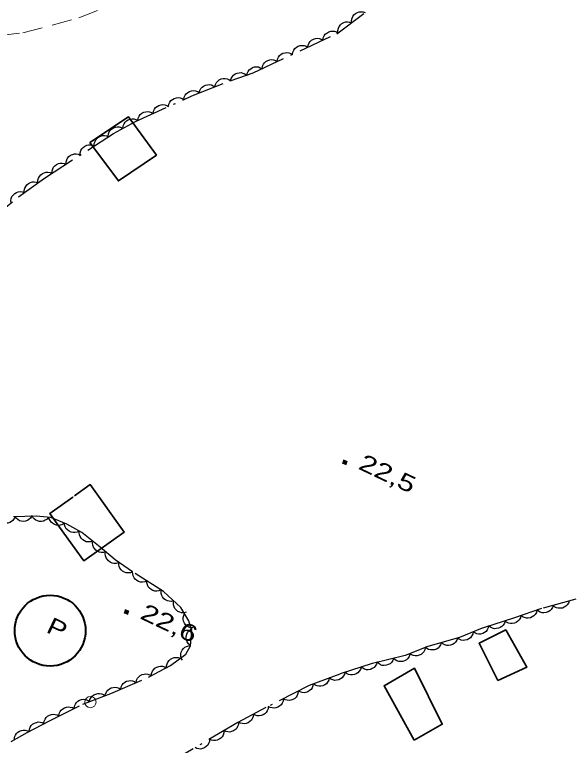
# Model space of a CAD drawing. Extents: x 356765 to 358572, y 5103174 to 5104650.
# Drawn here: x 357029.2 to 357078.7, y 5104139.9 to 5104205.1 of the extents above; entities that cross this region are included whole.
import ezdxf

# ---------------------------------------------------------------- set-up
doc = ezdxf.new("R2010")
doc.units = 0
doc.header["$LTSCALE"] = 0.6
doc.linetypes.add('DOT_DASHED', pattern=[7.7, 5, -1.2, 0.3, -1.2])
doc.linetypes.add('MEDIUM_DASHED', pattern=[4.5, 3, -1.5])
for name, color, linetype, lineweight in [('19', 7, 'Continuous', 13), ('3', 7, 'Continuous', 140), ('31', 7, 'Continuous', 70), ('36', 7, 'Continuous', 13), ('38', 7, 'Continuous', 40), ('44', 7, 'Continuous', 25)]:
    doc.layers.add(name, color=color, linetype=linetype, lineweight=lineweight)

msp = doc.modelspace()

# ---------------------------------------------------------------- linework, layer by layer
at = {"layer": '19', "linetype": 'MEDIUM_DASHED'}
msp.add_lwpolyline([(356966.22, 5104198.65), (356966.51, 5104199.09), (356967.13, 5104199.59), (356969.8, 5104201.03), (356971.32, 5104201.65), (356974.01, 5104202.6), (356977.11, 5104203.22), (356979, 5104203.44), (356981.34, 5104203.6), (356984.42, 5104203.84), (356989.41, 5104203.86), (356995.08, 5104203.64), (357003.72, 5104202.94), (357005.52, 5104202.82), (357007.77, 5104202.64), (357012.64, 5104202.57), (357014.99, 5104202.73), (357017.14, 5104202.85), (357020.66, 5104202.62), (357025.17, 5104202.93), (357029.93, 5104203.46), (357034.92, 5104204.79), (357040.13, 5104206.91)], dxfattribs=at)
at = {"layer": '3'}
for p, q in [((357058.45, 5104165.26), (357058.81, 5104165.09)), ((357038.99, 5104151.92), (357039.35, 5104151.75))]:
    msp.add_line(p, q, dxfattribs=at)
at = {"layer": '31', "lineweight": 35}
for points in [[(357035.92, 5104193.68), (357039.35, 5104195.98), (357041.84, 5104192.57), (357038.46, 5104190.26), (357035.92, 5104193.68)], [(357072.29, 5104145.72), (357070.61, 5104149.05), (357072.99, 5104150.23), (357074.86, 5104146.9), (357072.29, 5104145.72)], [(357064.81, 5104140.42), (357062.14, 5104145.26), (357064.84, 5104146.82), (357067.33, 5104141.82), (357064.81, 5104140.42)]]:
    msp.add_lwpolyline(points, close=True, dxfattribs=at)
msp.add_lwpolyline([(357034.55, 5104162.2), (357035.94, 5104163.19), (357038.98, 5104158.96), (357035.38, 5104156.38), (357033.21, 5104159.4), (357033.14, 5104159.49), (357032.34, 5104160.61), (357034.38, 5104162.08), (357034.4, 5104162.09)], dxfattribs=at)
at = {"layer": '36'}
msp.add_circle((357035.9654, 5104143.7962), 0.5, dxfattribs=at)
at = {"layer": '38'}
msp.add_circle((357032.3723, 5104150.1689), 3.1579, dxfattribs=at)
at = {"layer": '44', "linetype": 'DOT_DASHED'}
for points in [[(357026.69, 5104186.53), (357029.56, 5104188.84), (357031.86, 5104190.5), (357038.03, 5104194.5), (357039.99, 5104195.56), (357045.01, 5104197.85), (357048.52, 5104199.22), (357050.47, 5104199.9), (357057.92, 5104203.39), (357060.62, 5104205.4)], [(357028.91, 5104140.3), (357030.33, 5104141.08), (357032.3, 5104142.14), (357035.28, 5104143.6), (357037.78, 5104144.56), (357041.14, 5104146.01), (357043.11, 5104147.07), (357044.46, 5104148.08), (357044.87, 5104148.82), (357045.01, 5104150.12), (357044.74, 5104151.05), (357044.03, 5104152.23), (357042.48, 5104153.67), (357039.72, 5104155.41), (357038.16, 5104156.47), (357036.83, 5104157.61), (357035.2, 5104158.91), (357033.85, 5104159.66), (357032.42, 5104160.26), (357031.12, 5104160.39), (357029.12, 5104160.33)], [(357079.22, 5104152.98), (357076.18, 5104152.13), (357073.77, 5104151.32), (357070.89, 5104150.38), (357068.85, 5104149.56), (357066.05, 5104148.77), (357064.02, 5104147.94), (357061.07, 5104147.24), (357058.19, 5104146.3), (357055.46, 5104145.28), (357051.61, 5104143.31), (357049.09, 5104141.97), (357042.94, 5104138.36)]]:
    msp.add_lwpolyline(points, dxfattribs=at)
at = {"layer": '44'}
for points in [[(357059.24, 5104204.37), (357059.23, 5104204.58), (357059.28, 5104204.78), (357059.34, 5104204.93), (357059.45, 5104205.07), (357059.59, 5104205.19), (357059.76, 5104205.28), (357059.91, 5104205.34), (357060.09, 5104205.35), (357060.27, 5104205.33), (357060.44, 5104205.27)], [(357058.03, 5104203.48), (357058.03, 5104203.68), (357058.08, 5104203.88), (357058.14, 5104204.03), (357058.25, 5104204.17), (357058.38, 5104204.29), (357058.56, 5104204.38), (357058.71, 5104204.44), (357058.88, 5104204.45), (357059.07, 5104204.43), (357059.24, 5104204.37)], [(357056.69, 5104202.81), (357056.72, 5104203.02), (357056.81, 5104203.2), (357056.9, 5104203.34), (357057.04, 5104203.45), (357057.2, 5104203.55), (357057.38, 5104203.6), (357057.54, 5104203.62), (357057.72, 5104203.6), (357057.89, 5104203.54), (357058.05, 5104203.45)], [(357055.33, 5104202.18), (357055.37, 5104202.38), (357055.45, 5104202.57), (357055.55, 5104202.7), (357055.68, 5104202.82), (357055.84, 5104202.91), (357056.02, 5104202.96), (357056.19, 5104202.99), (357056.36, 5104202.96), (357056.54, 5104202.91), (357056.69, 5104202.81)], [(357053.97, 5104201.54), (357054.01, 5104201.75), (357054.1, 5104201.93), (357054.19, 5104202.07), (357054.32, 5104202.18), (357054.48, 5104202.27), (357054.67, 5104202.33), (357054.83, 5104202.35), (357055, 5104202.33), (357055.18, 5104202.27), (357055.33, 5104202.18)], [(357052.62, 5104200.91), (357052.65, 5104201.11), (357052.74, 5104201.29), (357052.83, 5104201.43), (357052.96, 5104201.55), (357053.12, 5104201.64), (357053.31, 5104201.69), (357053.47, 5104201.72), (357053.64, 5104201.69), (357053.82, 5104201.63), (357053.97, 5104201.54)], [(357051.26, 5104200.27), (357051.29, 5104200.48), (357051.38, 5104200.66), (357051.47, 5104200.8), (357051.61, 5104200.91), (357051.77, 5104201), (357051.95, 5104201.05), (357052.11, 5104201.08), (357052.28, 5104201.05), (357052.46, 5104201), (357052.62, 5104200.91)], [(357048.46, 5104199.2), (357048.51, 5104199.4), (357048.62, 5104199.57), (357048.72, 5104199.7), (357048.87, 5104199.8), (357049.04, 5104199.88), (357049.23, 5104199.91), (357049.39, 5104199.92), (357049.56, 5104199.87), (357049.73, 5104199.8), (357049.88, 5104199.69)], [(357049.9, 5104199.63), (357049.93, 5104199.84), (357050.02, 5104200.02), (357050.11, 5104200.16), (357050.25, 5104200.27), (357050.41, 5104200.37), (357050.59, 5104200.42), (357050.75, 5104200.44), (357050.93, 5104200.42), (357051.1, 5104200.36), (357051.26, 5104200.27)], [(357047.06, 5104198.65), (357047.11, 5104198.85), (357047.21, 5104199.03), (357047.31, 5104199.16), (357047.45, 5104199.27), (357047.62, 5104199.35), (357047.8, 5104199.39), (357047.97, 5104199.4), (357048.14, 5104199.37), (357048.31, 5104199.3), (357048.46, 5104199.2)], [(357045.66, 5104198.11), (357045.71, 5104198.31), (357045.81, 5104198.49), (357045.91, 5104198.62), (357046.05, 5104198.72), (357046.22, 5104198.8), (357046.41, 5104198.84), (357046.57, 5104198.86), (357046.74, 5104198.82), (357046.91, 5104198.75), (357047.06, 5104198.65)], [(357044.28, 5104197.52), (357044.32, 5104197.73), (357044.41, 5104197.91), (357044.5, 5104198.04), (357044.64, 5104198.16), (357044.8, 5104198.25), (357044.98, 5104198.3), (357045.15, 5104198.32), (357045.32, 5104198.29), (357045.5, 5104198.24), (357045.65, 5104198.14)], [(357042.92, 5104196.9), (357042.95, 5104197.1), (357043.05, 5104197.28), (357043.14, 5104197.42), (357043.27, 5104197.53), (357043.43, 5104197.62), (357043.62, 5104197.67), (357043.78, 5104197.7), (357043.96, 5104197.67), (357044.13, 5104197.61), (357044.28, 5104197.52)], [(357041.56, 5104196.27), (357041.59, 5104196.48), (357041.68, 5104196.66), (357041.77, 5104196.8), (357041.91, 5104196.91), (357042.07, 5104197), (357042.26, 5104197.05), (357042.42, 5104197.08), (357042.59, 5104197.05), (357042.77, 5104196.99), (357042.92, 5104196.9)], [(357040.19, 5104195.65), (357040.23, 5104195.86), (357040.32, 5104196.04), (357040.41, 5104196.18), (357040.54, 5104196.29), (357040.71, 5104196.38), (357040.89, 5104196.43), (357041.05, 5104196.45), (357041.23, 5104196.43), (357041.4, 5104196.37), (357041.56, 5104196.27)], [(357038.86, 5104194.95), (357038.89, 5104195.16), (357038.96, 5104195.35), (357039.05, 5104195.49), (357039.17, 5104195.61), (357039.33, 5104195.71), (357039.51, 5104195.77), (357039.67, 5104195.81), (357039.84, 5104195.79), (357040.02, 5104195.75), (357040.18, 5104195.67)], [(357037.55, 5104194.24), (357037.57, 5104194.45), (357037.64, 5104194.63), (357037.73, 5104194.78), (357037.86, 5104194.9), (357038.01, 5104195), (357038.19, 5104195.06), (357038.35, 5104195.1), (357038.53, 5104195.08), (357038.71, 5104195.03), (357038.86, 5104194.95)], [(357036.31, 5104193.38), (357036.31, 5104193.59), (357036.38, 5104193.79), (357036.45, 5104193.94), (357036.57, 5104194.07), (357036.71, 5104194.18), (357036.89, 5104194.26), (357037.04, 5104194.3), (357037.22, 5104194.3), (357037.4, 5104194.27), (357037.57, 5104194.2)], [(357035.05, 5104192.57), (357035.05, 5104192.78), (357035.12, 5104192.97), (357035.19, 5104193.12), (357035.31, 5104193.25), (357035.45, 5104193.36), (357035.63, 5104193.44), (357035.78, 5104193.49), (357035.96, 5104193.49), (357036.14, 5104193.45), (357036.31, 5104193.38)], [(357033.79, 5104191.75), (357033.8, 5104191.96), (357033.86, 5104192.15), (357033.93, 5104192.3), (357034.05, 5104192.43), (357034.19, 5104192.55), (357034.37, 5104192.62), (357034.53, 5104192.67), (357034.7, 5104192.67), (357034.88, 5104192.64), (357035.05, 5104192.57)], [(357032.53, 5104190.94), (357032.54, 5104191.15), (357032.6, 5104191.34), (357032.67, 5104191.49), (357032.79, 5104191.62), (357032.94, 5104191.73), (357033.11, 5104191.81), (357033.27, 5104191.86), (357033.44, 5104191.85), (357033.63, 5104191.82), (357033.79, 5104191.75)], [(357031.27, 5104190.12), (357031.28, 5104190.33), (357031.34, 5104190.52), (357031.41, 5104190.67), (357031.53, 5104190.8), (357031.68, 5104190.92), (357031.85, 5104190.99), (357032.01, 5104191.04), (357032.18, 5104191.04), (357032.37, 5104191.01), (357032.53, 5104190.94)], [(357030.08, 5104189.21), (357030.07, 5104189.42), (357030.12, 5104189.62), (357030.19, 5104189.77), (357030.3, 5104189.91), (357030.44, 5104190.03), (357030.61, 5104190.11), (357030.77, 5104190.17), (357030.94, 5104190.18), (357031.13, 5104190.15), (357031.29, 5104190.09)], [(357028.89, 5104188.3), (357028.87, 5104188.51), (357028.91, 5104188.71), (357028.97, 5104188.86), (357029.07, 5104189), (357029.21, 5104189.13), (357029.38, 5104189.23), (357029.53, 5104189.29), (357029.7, 5104189.31), (357029.89, 5104189.29), (357030.06, 5104189.24)], [(357029.24, 5104160.36), (357029.17, 5104160.16), (357029.04, 5104160), (357028.92, 5104159.89), (357028.77, 5104159.81), (357028.59, 5104159.75), (357028.4, 5104159.74), (357028.24, 5104159.75), (357028.07, 5104159.81), (357027.91, 5104159.9), (357027.78, 5104160.03)], [(357030.75, 5104160.38), (357030.63, 5104160.2), (357030.48, 5104160.07), (357030.34, 5104159.98), (357030.17, 5104159.93), (357029.99, 5104159.91), (357029.8, 5104159.93), (357029.64, 5104159.97), (357029.49, 5104160.07), (357029.35, 5104160.19), (357029.25, 5104160.33)], [(357032.24, 5104160.28), (357032.11, 5104160.12), (357031.94, 5104160.01), (357031.79, 5104159.93), (357031.61, 5104159.91), (357031.43, 5104159.91), (357031.24, 5104159.96), (357031.09, 5104160.02), (357030.96, 5104160.13), (357030.83, 5104160.27), (357030.75, 5104160.43)], [(357033.64, 5104159.75), (357033.46, 5104159.64), (357033.27, 5104159.58), (357033.1, 5104159.55), (357032.93, 5104159.58), (357032.75, 5104159.63), (357032.59, 5104159.74), (357032.46, 5104159.84), (357032.37, 5104159.98), (357032.29, 5104160.15), (357032.25, 5104160.33)], [(357034.96, 5104159.04), (357034.77, 5104158.95), (357034.57, 5104158.91), (357034.41, 5104158.91), (357034.24, 5104158.95), (357034.07, 5104159.03), (357033.92, 5104159.15), (357033.8, 5104159.26), (357033.72, 5104159.42), (357033.66, 5104159.59), (357033.65, 5104159.77)], [(357036.16, 5104158.15), (357035.96, 5104158.08), (357035.75, 5104158.08), (357035.59, 5104158.1), (357035.43, 5104158.17), (357035.28, 5104158.28), (357035.15, 5104158.42), (357035.05, 5104158.55), (357035, 5104158.72), (357034.97, 5104158.9), (357034.98, 5104159.08)], [(357037.33, 5104157.21), (357037.13, 5104157.15), (357036.93, 5104157.15), (357036.76, 5104157.17), (357036.6, 5104157.24), (357036.45, 5104157.34), (357036.32, 5104157.48), (357036.23, 5104157.62), (357036.17, 5104157.78), (357036.14, 5104157.97), (357036.16, 5104158.15)], [(357038.45, 5104156.22), (357038.25, 5104156.16), (357038.05, 5104156.17), (357037.89, 5104156.19), (357037.73, 5104156.27), (357037.58, 5104156.38), (357037.46, 5104156.53), (357037.36, 5104156.66), (357037.32, 5104156.83), (357037.29, 5104157.02), (357037.32, 5104157.19)], [(357039.72, 5104155.41), (357039.53, 5104155.33), (357039.32, 5104155.31), (357039.16, 5104155.32), (357038.99, 5104155.38), (357038.83, 5104155.47), (357038.69, 5104155.6), (357038.59, 5104155.73), (357038.52, 5104155.89), (357038.48, 5104156.07), (357038.48, 5104156.25)], [(357040.99, 5104154.61), (357040.8, 5104154.53), (357040.6, 5104154.5), (357040.43, 5104154.5), (357040.26, 5104154.56), (357040.1, 5104154.64), (357039.96, 5104154.77), (357039.85, 5104154.89), (357039.77, 5104155.05), (357039.73, 5104155.23), (357039.72, 5104155.41)], [(357042.26, 5104153.81), (357042.07, 5104153.73), (357041.87, 5104153.7), (357041.7, 5104153.7), (357041.53, 5104153.76), (357041.37, 5104153.84), (357041.23, 5104153.97), (357041.12, 5104154.09), (357041.04, 5104154.25), (357041, 5104154.43), (357040.99, 5104154.61)], [(357043.39, 5104152.83), (357043.18, 5104152.78), (357042.98, 5104152.79), (357042.82, 5104152.83), (357042.66, 5104152.91), (357042.52, 5104153.02), (357042.4, 5104153.18), (357042.32, 5104153.31), (357042.27, 5104153.49), (357042.26, 5104153.67), (357042.29, 5104153.85)], [(357044.49, 5104151.81), (357044.28, 5104151.76), (357044.08, 5104151.77), (357043.92, 5104151.81), (357043.76, 5104151.89), (357043.62, 5104152), (357043.5, 5104152.15), (357043.42, 5104152.29), (357043.37, 5104152.46), (357043.36, 5104152.65), (357043.39, 5104152.83)], [(357077.2, 5104152.42), (357077.14, 5104152.22), (357077.02, 5104152.05), (357076.91, 5104151.93), (357076.75, 5104151.84), (357076.58, 5104151.78), (357076.39, 5104151.76), (357076.23, 5104151.76), (357076.06, 5104151.81), (357075.9, 5104151.9), (357075.76, 5104152.01)], [(357078.65, 5104152.82), (357078.58, 5104152.62), (357078.46, 5104152.46), (357078.35, 5104152.34), (357078.2, 5104152.25), (357078.03, 5104152.18), (357077.84, 5104152.16), (357077.67, 5104152.16), (357077.5, 5104152.21), (357077.34, 5104152.3), (357077.2, 5104152.42)], [(357045.12, 5104150.41), (357044.92, 5104150.42), (357044.72, 5104150.49), (357044.58, 5104150.57), (357044.45, 5104150.69), (357044.34, 5104150.84), (357044.27, 5104151.02), (357044.23, 5104151.18), (357044.24, 5104151.35), (357044.28, 5104151.53), (357044.35, 5104151.7)], [(357075.76, 5104151.99), (357075.71, 5104151.79), (357075.6, 5104151.62), (357075.49, 5104151.49), (357075.35, 5104151.39), (357075.18, 5104151.32), (357074.99, 5104151.29), (357074.83, 5104151.28), (357074.66, 5104151.33), (357074.49, 5104151.4), (357074.34, 5104151.51)], [(357072.92, 5104151.04), (357072.86, 5104150.84), (357072.75, 5104150.67), (357072.64, 5104150.55), (357072.5, 5104150.45), (357072.33, 5104150.38), (357072.14, 5104150.35), (357071.97, 5104150.34), (357071.8, 5104150.39), (357071.63, 5104150.47), (357071.49, 5104150.58)], [(357074.34, 5104151.51), (357074.29, 5104151.31), (357074.18, 5104151.14), (357074.07, 5104151.01), (357073.92, 5104150.91), (357073.75, 5104150.84), (357073.56, 5104150.81), (357073.4, 5104150.81), (357073.23, 5104150.85), (357073.06, 5104150.93), (357072.92, 5104151.04)], [(357044.87, 5104148.85), (357044.71, 5104148.98), (357044.6, 5104149.16), (357044.53, 5104149.31), (357044.51, 5104149.48), (357044.51, 5104149.66), (357044.56, 5104149.85), (357044.62, 5104150), (357044.74, 5104150.14), (357044.87, 5104150.26), (357045.03, 5104150.34)], [(357071.48, 5104150.62), (357071.43, 5104150.41), (357071.34, 5104150.23), (357071.24, 5104150.1), (357071.1, 5104150), (357070.93, 5104149.91), (357070.74, 5104149.87), (357070.58, 5104149.85), (357070.41, 5104149.89), (357070.24, 5104149.96), (357070.09, 5104150.06)], [(357070.09, 5104150.06), (357070.04, 5104149.85), (357069.94, 5104149.68), (357069.84, 5104149.54), (357069.7, 5104149.44), (357069.54, 5104149.35), (357069.35, 5104149.31), (357069.19, 5104149.3), (357069.02, 5104149.33), (357068.84, 5104149.4), (357068.69, 5104149.5)], [(357067.25, 5104149.11), (357067.18, 5104148.91), (357067.06, 5104148.74), (357066.95, 5104148.62), (357066.8, 5104148.53), (357066.63, 5104148.47), (357066.44, 5104148.45), (357066.27, 5104148.45), (357066.1, 5104148.5), (357065.94, 5104148.58), (357065.8, 5104148.7)], [(357068.69, 5104149.51), (357068.62, 5104149.32), (357068.51, 5104149.15), (357068.39, 5104149.03), (357068.24, 5104148.94), (357068.07, 5104148.87), (357067.88, 5104148.85), (357067.72, 5104148.85), (357067.55, 5104148.91), (357067.38, 5104148.99), (357067.25, 5104149.11)], [(357044.16, 5104147.53), (357044.06, 5104147.72), (357044.03, 5104147.92), (357044.02, 5104148.09), (357044.06, 5104148.26), (357044.14, 5104148.43), (357044.26, 5104148.57), (357044.37, 5104148.69), (357044.53, 5104148.77), (357044.71, 5104148.83), (357044.88, 5104148.85)], [(357065.81, 5104148.67), (357065.77, 5104148.47), (357065.67, 5104148.29), (357065.57, 5104148.16), (357065.43, 5104148.05), (357065.27, 5104147.97), (357065.08, 5104147.92), (357064.92, 5104147.91), (357064.75, 5104147.94), (357064.57, 5104148), (357064.42, 5104148.1)], [(357042.76, 5104146.81), (357042.75, 5104147.02), (357042.8, 5104147.21), (357042.86, 5104147.37), (357042.97, 5104147.5), (357043.11, 5104147.63), (357043.28, 5104147.72), (357043.43, 5104147.77), (357043.61, 5104147.78), (357043.79, 5104147.77), (357043.96, 5104147.71)], [(357064.44, 5104148.04), (357064.37, 5104147.85), (357064.25, 5104147.68), (357064.13, 5104147.57), (357063.97, 5104147.48), (357063.8, 5104147.43), (357063.61, 5104147.41), (357063.44, 5104147.42), (357063.28, 5104147.48), (357063.12, 5104147.57), (357062.98, 5104147.69)], [(357061.51, 5104147.38), (357061.46, 5104147.18), (357061.35, 5104147.01), (357061.24, 5104146.89), (357061.09, 5104146.79), (357060.92, 5104146.72), (357060.73, 5104146.69), (357060.57, 5104146.68), (357060.4, 5104146.73), (357060.23, 5104146.81), (357060.09, 5104146.92)], [(357062.98, 5104147.69), (357062.91, 5104147.5), (357062.79, 5104147.34), (357062.67, 5104147.22), (357062.51, 5104147.14), (357062.34, 5104147.08), (357062.15, 5104147.07), (357061.98, 5104147.07), (357061.82, 5104147.13), (357061.66, 5104147.23), (357061.52, 5104147.35)], [(357041.4, 5104146.15), (357041.42, 5104146.36), (357041.5, 5104146.55), (357041.59, 5104146.69), (357041.71, 5104146.81), (357041.87, 5104146.91), (357042.05, 5104146.97), (357042.21, 5104147.01), (357042.39, 5104146.99), (357042.56, 5104146.95), (357042.72, 5104146.86)], [(357058.65, 5104146.47), (357058.61, 5104146.27), (357058.5, 5104146.1), (357058.4, 5104145.97), (357058.26, 5104145.86), (357058.09, 5104145.78), (357057.9, 5104145.75), (357057.74, 5104145.73), (357057.57, 5104145.77), (357057.4, 5104145.84), (357057.25, 5104145.95)], [(357060.09, 5104146.92), (357060.03, 5104146.72), (357059.92, 5104146.55), (357059.81, 5104146.42), (357059.66, 5104146.33), (357059.49, 5104146.25), (357059.31, 5104146.23), (357059.14, 5104146.22), (357058.97, 5104146.27), (357058.8, 5104146.34), (357058.66, 5104146.45)], [(357040.04, 5104145.53), (357040.08, 5104145.74), (357040.17, 5104145.92), (357040.27, 5104146.05), (357040.4, 5104146.16), (357040.57, 5104146.25), (357040.75, 5104146.3), (357040.91, 5104146.32), (357041.09, 5104146.29), (357041.26, 5104146.23), (357041.41, 5104146.13)], [(357057.25, 5104145.95), (357057.2, 5104145.75), (357057.1, 5104145.57), (357057, 5104145.44), (357056.85, 5104145.34), (357056.69, 5104145.26), (357056.5, 5104145.22), (357056.33, 5104145.21), (357056.16, 5104145.25), (357055.99, 5104145.32), (357055.84, 5104145.42)], [(357037.28, 5104144.35), (357037.32, 5104144.55), (357037.42, 5104144.73), (357037.51, 5104144.87), (357037.65, 5104144.97), (357037.81, 5104145.06), (357038, 5104145.11), (357038.16, 5104145.13), (357038.33, 5104145.1), (357038.51, 5104145.04), (357038.66, 5104144.94)], [(357038.66, 5104144.94), (357038.7, 5104145.15), (357038.79, 5104145.33), (357038.89, 5104145.46), (357039.03, 5104145.57), (357039.19, 5104145.66), (357039.38, 5104145.7), (357039.54, 5104145.72), (357039.71, 5104145.69), (357039.89, 5104145.63), (357040.04, 5104145.53)], [(357055.83, 5104145.47), (357055.8, 5104145.26), (357055.72, 5104145.07), (357055.63, 5104144.93), (357055.5, 5104144.82), (357055.34, 5104144.72), (357055.16, 5104144.66), (357055, 5104144.63), (357054.83, 5104144.65), (357054.65, 5104144.7), (357054.49, 5104144.78)], [(357035.87, 5104143.83), (357035.92, 5104144.03), (357036.02, 5104144.21), (357036.12, 5104144.34), (357036.27, 5104144.44), (357036.43, 5104144.52), (357036.62, 5104144.56), (357036.78, 5104144.58), (357036.96, 5104144.54), (357037.13, 5104144.47), (357037.27, 5104144.37)], [(357054.49, 5104144.78), (357054.46, 5104144.58), (357054.38, 5104144.39), (357054.3, 5104144.25), (357054.17, 5104144.13), (357054.01, 5104144.03), (357053.83, 5104143.98), (357053.67, 5104143.94), (357053.49, 5104143.96), (357053.31, 5104144.01), (357053.15, 5104144.1)], [(357034.5, 5104143.22), (357034.53, 5104143.43), (357034.62, 5104143.61), (357034.71, 5104143.75), (357034.84, 5104143.87), (357035, 5104143.96), (357035.18, 5104144.02), (357035.34, 5104144.05), (357035.52, 5104144.02), (357035.7, 5104143.97), (357035.85, 5104143.88)], [(357053.15, 5104144.1), (357053.13, 5104143.89), (357053.05, 5104143.71), (357052.96, 5104143.57), (357052.83, 5104143.45), (357052.67, 5104143.35), (357052.49, 5104143.29), (357052.33, 5104143.26), (357052.16, 5104143.28), (357051.98, 5104143.33), (357051.82, 5104143.42)], [(357033.16, 5104142.56), (357033.19, 5104142.77), (357033.27, 5104142.95), (357033.36, 5104143.09), (357033.49, 5104143.21), (357033.65, 5104143.3), (357033.84, 5104143.36), (357034, 5104143.39), (357034.17, 5104143.36), (357034.35, 5104143.31), (357034.5, 5104143.22)], [(357051.82, 5104143.42), (357051.8, 5104143.21), (357051.72, 5104143.03), (357051.63, 5104142.88), (357051.5, 5104142.76), (357051.35, 5104142.66), (357051.17, 5104142.6), (357051.01, 5104142.57), (357050.83, 5104142.58), (357050.65, 5104142.63), (357050.49, 5104142.72)], [(357031.81, 5104141.9), (357031.84, 5104142.11), (357031.93, 5104142.29), (357032.01, 5104142.43), (357032.15, 5104142.55), (357032.31, 5104142.64), (357032.49, 5104142.7), (357032.65, 5104142.73), (357032.82, 5104142.7), (357033, 5104142.65), (357033.16, 5104142.56)], [(357050.49, 5104142.72), (357050.47, 5104142.51), (357050.39, 5104142.32), (357050.31, 5104142.18), (357050.18, 5104142.06), (357050.02, 5104141.96), (357049.84, 5104141.9), (357049.68, 5104141.86), (357049.51, 5104141.88), (357049.33, 5104141.93), (357049.17, 5104142.01)], [(357030.5, 5104141.17), (357030.52, 5104141.38), (357030.6, 5104141.57), (357030.68, 5104141.71), (357030.81, 5104141.83), (357030.97, 5104141.93), (357031.15, 5104141.99), (357031.31, 5104142.03), (357031.48, 5104142.01), (357031.66, 5104141.97), (357031.82, 5104141.88)], [(357049.17, 5104142.02), (357049.15, 5104141.81), (357049.08, 5104141.62), (357049, 5104141.47), (357048.88, 5104141.35), (357048.73, 5104141.24), (357048.55, 5104141.17), (357048.39, 5104141.13), (357048.22, 5104141.14), (357048.04, 5104141.18), (357047.87, 5104141.26)], [(357029.18, 5104140.45), (357029.2, 5104140.66), (357029.28, 5104140.85), (357029.36, 5104140.99), (357029.49, 5104141.11), (357029.64, 5104141.21), (357029.82, 5104141.28), (357029.98, 5104141.31), (357030.16, 5104141.3), (357030.34, 5104141.25), (357030.5, 5104141.17)], [(357047.87, 5104141.26), (357047.86, 5104141.05), (357047.79, 5104140.86), (357047.71, 5104140.71), (357047.59, 5104140.59), (357047.44, 5104140.48), (357047.26, 5104140.41), (357047.1, 5104140.37), (357046.92, 5104140.38), (357046.74, 5104140.42), (357046.58, 5104140.5)], [(357046.58, 5104140.5), (357046.57, 5104140.29), (357046.5, 5104140.1), (357046.42, 5104139.95), (357046.29, 5104139.83), (357046.14, 5104139.72), (357045.96, 5104139.65), (357045.81, 5104139.61), (357045.63, 5104139.62), (357045.45, 5104139.66), (357045.29, 5104139.74)]]:
    msp.add_lwpolyline(points, dxfattribs=at)

# ---------------------------------------------------------------- texts
at = {"layer": '3', "width": 1.35}
for s, p in [('22,5   ', (357059.75, 5104164.63)), ('22,6   ', (357040.29, 5104151.29))]:
    msp.add_text(s, height=1.5, rotation=334.619, dxfattribs=at).set_placement(p)
at = {"layer": '38', "width": 1.25}
msp.add_text('P', height=1.5, rotation=334.69, dxfattribs=at).set_placement((357031.93, 5104150.07))

doc.saveas('drawing.dxf')
